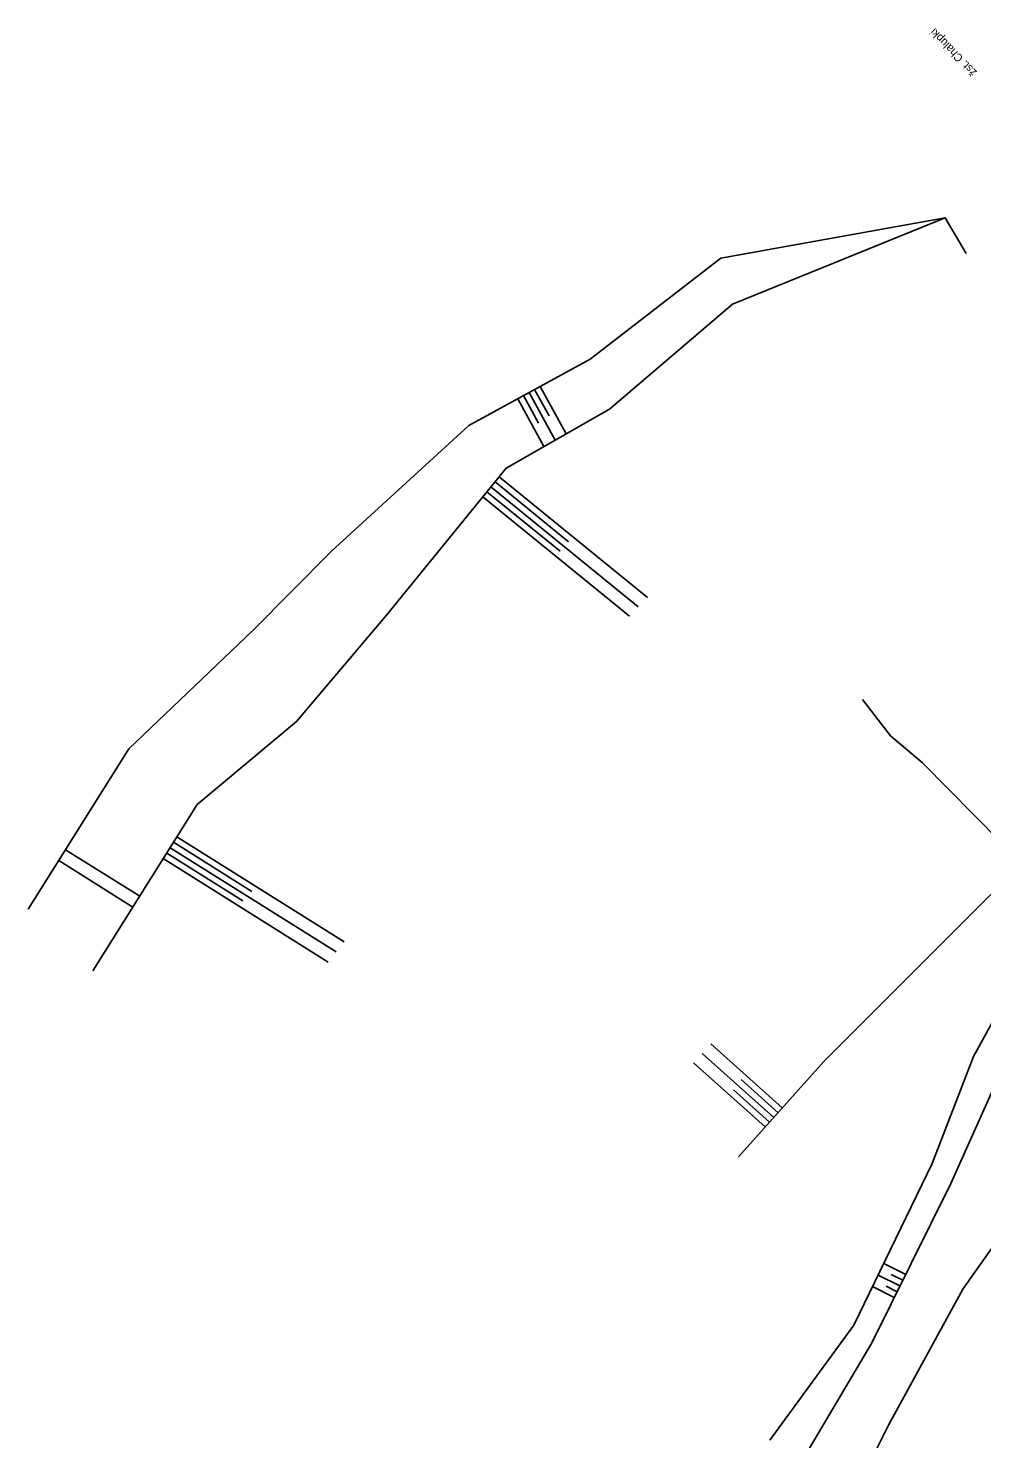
# Model space of a CAD drawing. Extents: x -469926 to -462499, y -1098642 to -1092733.
# Drawn here: x -467162 to -467013.1, y -1093021.4 to -1092801.1 of the extents above; entities that cross this region are included whole.
import ezdxf

# ---------------------------------------------------------------- set-up
doc = ezdxf.new("R2010")
doc.units = 0
for name, color, linetype in [('Vrstva 10', 7, 'Continuous'), ('Vrstva 29', 7, 'Continuous'), ('Vrstva 42', 7, 'Continuous'), ('Vrstva 48', 7, 'Continuous'), ('Vrstva 9', 7, 'Continuous')]:
    doc.layers.add(name, color=color, linetype=linetype)

msp = doc.modelspace()

# ---------------------------------------------------------------- linework, layer by layer
at = {"layer": 'Vrstva 10'}
msp.add_lwpolyline([(-466989.03, -1092954.12), (-467000.79, -1092939.16), (-467005.06, -1092933.38), (-467010.22, -1092928.12), (-467022.33, -1092915.8), (-467027.34, -1092911.59), (-467031.68, -1092905.94)], dxfattribs=at)
at = {"layer": 'Vrstva 42'}
for p, q in [((-467144.58, -1092936.65), (-467156.16, -1092929.4)), ((-467145.65, -1092938.35), (-467157.22, -1092931.09)), ((-467027.62, -1093019.26), (-467045.65, -1093054.87))]:
    msp.add_line(p, q, dxfattribs=at)
for points in [[(-467018.8, -1092830.72), (-467053.83, -1092837.01), (-467074.25, -1092852.81), (-467093.18, -1092863.12), (-467114.63, -1092882.77), (-467126.92, -1092895.18), (-467146.29, -1092913.65), (-467161.99, -1092938.69)], [(-467151.9, -1092948.3), (-467135.6, -1092922.35), (-467120.07, -1092909.37), (-467106.04, -1092892.78), (-467087.35, -1092869.82), (-467071.22, -1092860.62), (-467052.02, -1092844.18), (-467018.8, -1092830.72), (-467015.54, -1092836.26)], [(-467051.07, -1092977.35), (-467037.74, -1092962.48), (-467020.11, -1092944.82), (-466993.24, -1092917.9), (-466969.52, -1092889.89), (-466959.05, -1092875.5)], [(-467046.16, -1093021.62), (-467033.04, -1093003.63), (-467020.81, -1092978.4), (-467014.39, -1092961.67), (-467004.36, -1092943.53), (-466977.43, -1092906.33), (-467000, -1092943.3), (-467010.45, -1092964.89), (-467017.89, -1092981.53), (-467030.32, -1093006.52), (-467040.27, -1093023.36)], [(-466972.84, -1092960.15), (-466984.02, -1092959.61), (-466990.51, -1092964.8), (-467002.89, -1092979.38), (-467016.06, -1092998.02), (-467027.62, -1093019.26)]]:
    msp.add_lwpolyline(points, dxfattribs=at)
at = {"layer": 'Vrstva 48'}
for p, q in [((-467080.65, -1092861.65), (-467082.9, -1092857.52)), ((-467077.97, -1092864.47), (-467082.02, -1092857.04)), ((-467081.45, -1092866.45), (-467085.54, -1092858.96)), ((-467082.31, -1092862.78), (-467084.66, -1092858.48)), ((-467079.71, -1092865.46), (-467083.78, -1092858)), ((-467066.71, -1092891.45), (-467089.72, -1092872.72)), ((-467077.61, -1092881.29), (-467089.09, -1092871.95)), ((-467065.3, -1092890.02), (-467088.46, -1092871.17)), ((-467068.09, -1092892.91), (-467090.98, -1092874.27)), ((-467078.94, -1092882.78), (-467090.35, -1092873.5)), ((-467127.06, -1092935.91), (-467139.3, -1092928.23)), ((-467112.66, -1092943.77), (-467138.77, -1092927.39)), ((-467128.46, -1092937.4), (-467140.36, -1092929.93)), ((-467113.9, -1092945.36), (-467139.83, -1092929.08)), ((-467115.13, -1092946.95), (-467140.89, -1092930.77)), ((-467056.73, -1092961.19), (-467045.56, -1092971.2)), ((-467055.4, -1092959.7), (-467044.23, -1092969.71)), ((-467058.07, -1092962.68), (-467046.9, -1092972.69)), ((-467050.64, -1092965.3), (-467044.89, -1092970.46)), ((-467051.87, -1092966.89), (-467046.23, -1092971.94)), ((-467028.39, -1092994.02), (-467024.96, -1092995.73)), ((-467029.26, -1092995.82), (-467025.85, -1092997.52)), ((-467027.23, -1092995.72), (-467025.4, -1092996.63)), ((-467030.13, -1092997.62), (-467026.74, -1092999.31)), ((-467028.03, -1092997.55), (-467026.29, -1092998.42))]:
    msp.add_line(p, q, dxfattribs=at)
at = {"layer": 'Vrstva 9'}
msp.add_line((-467027.62, -1093019.26), (-467045.65, -1093054.87), dxfattribs=at)
msp.add_lwpolyline([(-466972.84, -1092960.15), (-466984.02, -1092959.61), (-466990.51, -1092964.8), (-467002.89, -1092979.38), (-467016.06, -1092998.02), (-467027.62, -1093019.26)], dxfattribs=at)

# ---------------------------------------------------------------- texts
at = {"layer": 'Vrstva 29'}
msp.add_text('žst. Chalupki', height=1.25, rotation=134.0177, dxfattribs=at).set_placement((-467013.76, -1092807.9))

doc.saveas('drawing.dxf')
